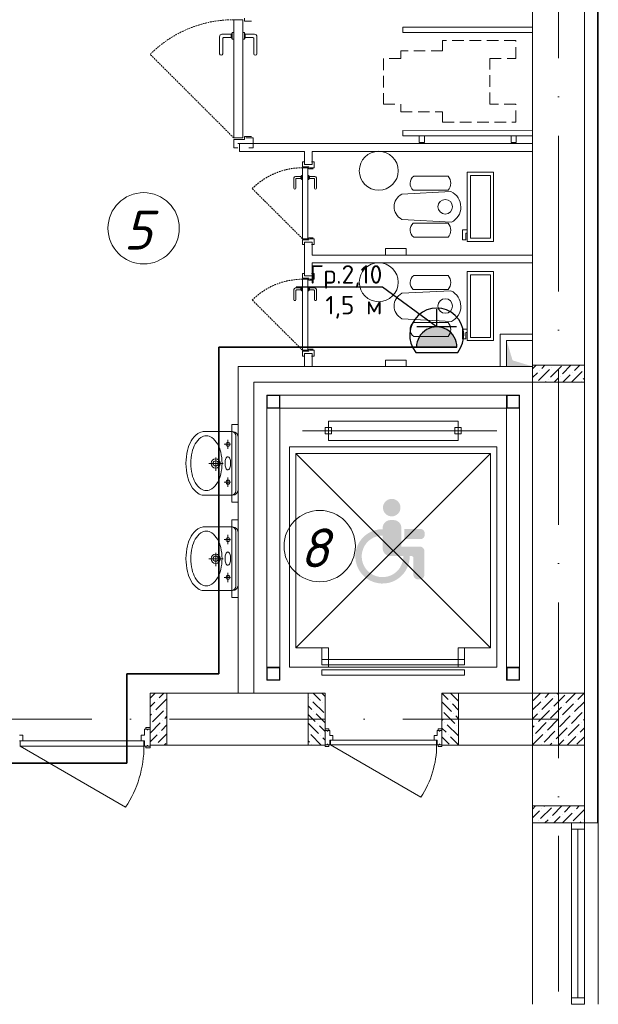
# Model space of a CAD drawing. Header units: millimetres. Extents: x 1114507 to 93926427, y 174473 to 817039.
# Tile 273 of 483: x 1746123 to 1750585, y 773925 to 781521. Entities that reach past the tile are written whole.
import ezdxf
from ezdxf import colors
from ezdxf.entities.mleader import LeaderData, LeaderLine
from ezdxf.math import Vec2, Vec3

# ---------------------------------------------------------------- set-up
doc = ezdxf.new("R2010")
doc.units = ezdxf.units.MM
for name, pattern in [('ACAD_ISO10W100', [18, 12, -3, 0, -3]), ('Beruniy Xref$0$DASHED', [19.05, 12.7, -6.35]), ('ШТРИХОВАЯ', [19.05, 12.7, -6.35])]:
    doc.linetypes.add(name, pattern=pattern)
for name, color, linetype, lineweight in [('.', 7, 'Continuous', 15), ('Devorlar', 7, 'Continuous', 50), ('Doors', 86, 'Continuous', 13), ('expl', 234, 'Continuous', 13), ('инвалиды', 250, 'Continuous', 40), ('Метал', 157, 'Continuous', 30), ('размеры', 12, 'Continuous', 15), ('Сантехника', 150, 'Continuous', 13)]:
    doc.layers.add(name, color=color, linetype=linetype, lineweight=lineweight)
doc.layers.add('АСО-стены кирпич 380 мм', color=7, linetype='Continuous', lineweight=35, true_color=0x745739)
doc.layers.add('ЭО', color=20, linetype='Continuous')
doc.styles.get("Standard").update_dxf_attribs({"font": 'isocpeui.ttf'})
doc.styles.add('X_ISO', font='isocpeui.ttf')

# ---------------------------------------------------------------- blocks, each defined once
blk = doc.blocks.new('blokqav2mak')
at = {"layer": '.', "lineweight": 0, "ltscale": 100}
h = blk.add_hatch(color=251, dxfattribs=at)
h.dxf.hatch_style = 1
h.paths.add_polyline_path([(1572482, 778846.3), (1572282, 778845.1), (1572282, 779045.1), (1572328.1, 778893.1)])
at = {"layer": 'инвалиды', "lineweight": 0, "ltscale": 200, "true_color": 0xfab905}
h = blk.add_hatch(color=40, dxfattribs=at)
h.paths.add_polyline_path([(1571326.1, 777600.8, -0.414214), (1571386.1, 777660.8), (1571410.1, 777660.8, -0.414214), (1571470.1, 777600.8), (1571470.1, 777456.9), (1571610.7, 777456.9, -0.414214), (1571648.2, 777419.4), (1571648.2, 777240.5, -0.414214), (1571610.7, 777203), (1571600.4, 777203, -0.414214), (1571562.9, 777240.5), (1571562.9, 777368.5, 0.414214), (1571547.9, 777383.5), (1571386.1, 777383.5, -0.414214), (1571326.1, 777443.5)])
h.paths.add_polyline_path([(1571493.5, 777591.7), (1571619.4, 777591.7, -0.414214), (1571649.4, 777561.7), (1571649.4, 777544.5, -0.414214), (1571619.4, 777514.5), (1571493.5, 777514.5)])
h.paths.add_polyline_path([(1571326.1, 777590.8), (1571326.1, 777541.4, 2.454646), (1571485.2, 777383.5), (1571534.7, 777383.5, -2.445012)])
h.paths.add_polyline_path([(1571328.3, 777757, -1), (1571463.3, 777757, -1)])
at = {"color": 32, "lineweight": 0, "ltscale": 100}
blk.add_line((1572982, 775325.1), (1572982, 782725.1), dxfattribs=at)
at = {"color": 252, "lineweight": 0, "ltscale": 100}
for p, q in [((1572989, 775325.1), (1572989, 782732.1)), ((1572989, 775325.1), (1572882, 775325.1)), ((1572989, 775325.1), (1572882, 775325.1)), ((1572882, 775325.1), (1572989, 775325.1))]:
    blk.add_line(p, q, dxfattribs=at)
at = {"lineweight": 0, "ltscale": 100}
for p, q in [((1572882, 775325.1), (1572882, 782625.1)), ((1572482, 775325.1), (1572482, 782225.1)), ((1571347.3, 779705.1), (1571347.3, 779755.1)), ((1571347.3, 779755.1), (1571507.3, 779755.1)), ((1571507.3, 779755.1), (1571507.3, 779705.1)), ((1571507.3, 779705.1), (1571347.3, 779705.1)), ((1572282, 778845.1), (1572282, 779045.1)), ((1572282, 779045.1), (1572482, 779045.1)), ((1572482, 779045.1), (1572482, 778845.1)), ((1572482, 778845.1), (1570212, 778845.1)), ((1570212, 778845.1), (1570212, 776325.1)), ((1571347.3, 778845.1), (1571347.3, 778895.1)), ((1571347.3, 778895.1), (1571507.3, 778895.1)), ((1571507.3, 778845.1), (1571347.3, 778845.1)), ((1571507.3, 778895.1), (1571507.3, 778845.1)), ((1572482, 778845.1), (1572282, 778845.1)), ((1572482, 778725.1), (1570332, 778725.1)), ((1570332, 778725.1), (1570332, 776325.1)), ((1570212, 778398.1), (1570162, 778398.1)), ((1570162, 778398.1), (1570162, 777798.1)), ((1570212, 777798.1), (1570212, 778398.1)), ((1570162, 777798.1), (1570212, 777798.1)), ((1570212, 777662.7), (1570162, 777662.7)), ((1570162, 777662.7), (1570162, 777062.7)), ((1570212, 777062.7), (1570212, 777662.7)), ((1570162, 777062.7), (1570212, 777062.7)), ((1569532, 776325.1), (1570882, 776325.1)), ((1569532, 776325.1), (1569532, 775925.1)), ((1570882, 776325.1), (1570882, 775925.1)), ((1570882, 775925.1), (1570882, 776325.1)), ((1571782, 775926), (1571782, 776326)), ((1571912, 776325.1), (1572482, 776325.1)), ((1569532, 775925.1), (1570882, 775925.1)), ((1571912, 775925.1), (1572482, 775925.1)), ((1572882, 775325.1), (1572482, 775325.1)), ((1572482, 775325.1), (1572882, 775325.1)), ((1572482, 775325.1), (1572482, 773925.1)), ((1572989, 775325.1), (1572989, 773925.1))]:
    blk.add_line(p, q, dxfattribs=at)
at = {"color": 1, "linetype": 'ACAD_ISO10W100', "lineweight": 0, "ltscale": 100}
for p, q in [((1572682, 782425.1), (1572682, 766825.1)), ((1572682, 776125.1), (1545682, 776125.1))]:
    blk.add_line(p, q, dxfattribs=at)
at = {"color": 0, "lineweight": 0}
for p, q in [((1570177.9, 780608.9), (1570177.9, 781521.4)), ((1570177.9, 781521.4), (1570246.7, 781521.4)), ((1570246.7, 781521.4), (1570246.7, 780608.9)), ((1570259.2, 781533.9), (1570259.2, 781508.9)), ((1570259.2, 781508.9), (1570315.4, 781508.9)), ((1570068, 781390.1), (1570068, 781258.9)), ((1570158, 781408.9), (1570086.7, 781408.9)), ((1570093, 781258.9), (1570093, 781377.6)), ((1570099.2, 781383.9), (1570158, 781383.9)), ((1570157.9, 781408.9), (1570157.9, 781383.9)), ((1570165.4, 781415.1), (1570164.2, 781415.1)), ((1570164.2, 781377.6), (1570165.4, 781377.6)), ((1570165.4, 781371.4), (1570165.4, 781421.4)), ((1570165.4, 781421.4), (1570177.9, 781421.4)), ((1570177.9, 781371.4), (1570165.4, 781371.4)), ((1570177.9, 781421.4), (1570177.9, 781371.4)), ((1570259.2, 781421.4), (1570246.7, 781421.4)), ((1570246.7, 781371.4), (1570259.2, 781371.4)), ((1570259.2, 781371.4), (1570259.2, 781421.4)), ((1570259.2, 781415.1), (1570260.4, 781415.1)), ((1570260.4, 781377.6), (1570259.2, 781377.6)), ((1570266.6, 781408.9), (1570337.9, 781408.9)), ((1570325.4, 781383.9), (1570266.6, 781383.9)), ((1570266.7, 781408.9), (1570266.7, 781383.9)), ((1570331.6, 781258.9), (1570331.6, 781377.6)), ((1570356.6, 781390.1), (1570356.6, 781258.9)), ((1570246.7, 780608.9), (1570177.9, 780608.9)), ((1570177.9, 780533.9), (1570177.9, 780596.4)), ((1570177.9, 780596.4), (1570259.2, 780596.4)), ((1570259.2, 780596.4), (1570259.2, 780621.4)), ((1570259.2, 780621.4), (1570315.4, 780621.4)), ((1570271.7, 780608.9), (1570326.1, 780608.9)), ((1570326.1, 780608.9), (1570326.1, 780533.9)), ((1570209.2, 780533.9), (1570177.9, 780533.9)), ((1570209.2, 780565.1), (1570294.9, 780565.1)), ((1570326.1, 780533.9), (1570294.9, 780533.9)), ((1570726.3, 780423.9), (1570707.6, 780423.9)), ((1570707.6, 780423.9), (1570707.6, 780386.4)), ((1570707.6, 780386.4), (1570756.3, 780386.4)), ((1570707.6, 779831.4), (1570707.6, 780378.9)), ((1570707.6, 780378.9), (1570748.8, 780378.9)), ((1570726.3, 780405.1), (1570777.8, 780405.1)), ((1570748.8, 780378.9), (1570748.8, 779831.4)), ((1570756.3, 780386.4), (1570756.3, 780371.4)), ((1570756.3, 780371.4), (1570790.1, 780371.4)), ((1570763.8, 780378.9), (1570796.5, 780378.9)), ((1570796.5, 780423.9), (1570777.8, 780423.9)), ((1570796.5, 780378.9), (1570796.5, 780423.9)), ((1570641.6, 780300.1), (1570641.6, 780221.4)), ((1570695.6, 780311.4), (1570652.9, 780311.4)), ((1570656.6, 780221.4), (1570656.6, 780292.6)), ((1570660.4, 780296.4), (1570695.6, 780296.4)), ((1570695.6, 780311.4), (1570695.6, 780296.4)), ((1570700.1, 780315.1), (1570699.3, 780315.1)), ((1570699.3, 780292.6), (1570700.1, 780292.6)), ((1570700.1, 780288.9), (1570700.1, 780318.9)), ((1570700.1, 780318.9), (1570707.6, 780318.9)), ((1570707.6, 780288.9), (1570700.1, 780288.9)), ((1570707.6, 780318.9), (1570707.6, 780288.9)), ((1570756.3, 780318.9), (1570748.8, 780318.9)), ((1570748.8, 780288.9), (1570756.3, 780288.9)), ((1570756.3, 780288.9), (1570756.3, 780318.9)), ((1570756.3, 780315.1), (1570757.1, 780315.1)), ((1570757.1, 780292.6), (1570756.3, 780292.6)), ((1570760.8, 780311.4), (1570803.5, 780311.4)), ((1570760.8, 780311.4), (1570760.8, 780296.4)), ((1570796, 780296.4), (1570760.8, 780296.4)), ((1570799.8, 780221.4), (1570799.8, 780292.6)), ((1570814.8, 780300.1), (1570814.8, 780221.4)), ((1570748.8, 779831.4), (1570707.6, 779831.4)), ((1570756.3, 779823.9), (1570756.3, 779838.9)), ((1570756.3, 779838.9), (1570790.1, 779838.9)), ((1570763.8, 779831.4), (1570796.5, 779831.4)), ((1570796.5, 779831.4), (1570796.5, 779786.4)), ((1570707.6, 779786.4), (1570707.6, 779823.9)), ((1570707.6, 779823.9), (1570756.3, 779823.9)), ((1570726.3, 779786.4), (1570707.6, 779786.4)), ((1570726.3, 779805.1), (1570777.8, 779805.1)), ((1570796.5, 779786.4), (1570777.8, 779786.4)), ((1570726.3, 779563.9), (1570707.6, 779563.9)), ((1570707.6, 779563.9), (1570707.6, 779526.4)), ((1570726.3, 779545.1), (1570777.8, 779545.1)), ((1570796.5, 779563.9), (1570777.8, 779563.9)), ((1570796.5, 779518.9), (1570796.5, 779563.9)), ((1570695.6, 779451.4), (1570652.9, 779451.4)), ((1570695.6, 779451.4), (1570695.6, 779436.4)), ((1570700.1, 779455.1), (1570699.3, 779455.1)), ((1570700.1, 779428.9), (1570700.1, 779458.9)), ((1570700.1, 779458.9), (1570707.6, 779458.9)), ((1570707.6, 779526.4), (1570756.3, 779526.4)), ((1570707.6, 778971.4), (1570707.6, 779518.9)), ((1570707.6, 779518.9), (1570748.8, 779518.9)), ((1570707.6, 779458.9), (1570707.6, 779428.9)), ((1570748.8, 779518.9), (1570748.8, 778971.4)), ((1570756.3, 779458.9), (1570748.8, 779458.9)), ((1570756.3, 779526.4), (1570756.3, 779511.4)), ((1570756.3, 779511.4), (1570790.1, 779511.4)), ((1570756.3, 779428.9), (1570756.3, 779458.9)), ((1570756.3, 779455.1), (1570757.1, 779455.1)), ((1570760.8, 779451.4), (1570803.5, 779451.4)), ((1570760.8, 779451.4), (1570760.8, 779436.4)), ((1570763.8, 779518.9), (1570796.5, 779518.9)), ((1570641.6, 779440.1), (1570641.6, 779361.4)), ((1570656.6, 779361.4), (1570656.6, 779432.6)), ((1570660.4, 779436.4), (1570695.6, 779436.4)), ((1570699.3, 779432.6), (1570700.1, 779432.6)), ((1570707.6, 779428.9), (1570700.1, 779428.9)), ((1570748.8, 779428.9), (1570756.3, 779428.9)), ((1570757.1, 779432.6), (1570756.3, 779432.6)), ((1570796, 779436.4), (1570760.8, 779436.4)), ((1570799.8, 779361.4), (1570799.8, 779432.6)), ((1570814.8, 779440.1), (1570814.8, 779361.4)), ((1570748.8, 778971.4), (1570707.6, 778971.4)), ((1570707.6, 778926.4), (1570707.6, 778963.9)), ((1570707.6, 778963.9), (1570756.3, 778963.9)), ((1570726.3, 778926.4), (1570707.6, 778926.4)), ((1570726.3, 778945.1), (1570777.8, 778945.1)), ((1570756.3, 778963.9), (1570756.3, 778978.9)), ((1570756.3, 778978.9), (1570790.1, 778978.9)), ((1570763.8, 778971.4), (1570796.5, 778971.4)), ((1570796.5, 778926.4), (1570777.8, 778926.4)), ((1570796.5, 778971.4), (1570796.5, 778926.4))]:
    blk.add_line(p, q, dxfattribs=at)
at = {"lineweight": 0}
for p, q in [((1571482, 781423.6), (1571482, 781463.6)), ((1571482, 781463.6), (1572482, 781463.5)), ((1572482, 781463.5), (1572482, 781423.5)), ((1572482, 781423.5), (1571482, 781423.6)), ((1571482, 780625.2), (1571482, 780665.2)), ((1571482, 780665.2), (1572482, 780665.1)), ((1572482, 780625.1), (1571482, 780625.2)), ((1571647.3, 780625.1), (1571607.3, 780625.1)), ((1571607.3, 780625.1), (1571607.3, 780575.1)), ((1571647.3, 780575.1), (1571647.3, 780625.1)), ((1572316.7, 780575.1), (1572316.7, 780625.1)), ((1572316.7, 780625.1), (1572356.7, 780625.1)), ((1572356.7, 780625.1), (1572356.7, 780575.1)), ((1572482, 780665.1), (1572482, 780625.1)), ((1571607.3, 780575.1), (1571647.3, 780575.1)), ((1572356.7, 780575.1), (1572316.7, 780575.1))]:
    blk.add_line(p, q, dxfattribs=at)
at = {"linetype": 'ШТРИХОВАЯ', "lineweight": 0, "ltscale": 7}
for p, q in [((1572352, 781360), (1571788.3, 781360)), ((1571788.3, 781360), (1571788.3, 781280.4)), ((1572352, 781220.7), (1572352, 781360)), ((1571788.3, 781280.4), (1571465.3, 781280.4)), ((1571465.3, 781280.4), (1571465.3, 781220.7)), ((1571465.3, 781220.7), (1571332, 781220.7)), ((1571332, 781220.7), (1571332, 780870.7)), ((1572152, 780870.7), (1572152, 781220.7)), ((1572152, 781220.7), (1572352, 781220.7)), ((1571332, 780870.7), (1571465.3, 780870.7)), ((1571465.3, 780870.7), (1571465.3, 780811)), ((1572352, 780870.7), (1572152, 780870.7)), ((1572352, 780731.4), (1572352, 780870.7)), ((1571465.3, 780811), (1571788.3, 780811)), ((1571788.3, 780811), (1571788.3, 780731.4)), ((1571788.3, 780731.4), (1572352, 780731.4))]:
    blk.add_line(p, q, dxfattribs=at)
at = {"color": 0, "linetype": 'Beruniy Xref$0$DASHED', "lineweight": 0}
for p, q in [((1570177.9, 780608.9), (1569532.7, 781254.1)), ((1570707.6, 779831.4), (1570320.4, 780218.5)), ((1570707.6, 778971.4), (1570320.4, 779358.5))]:
    blk.add_line(p, q, dxfattribs=at)
at = {"color": 116, "lineweight": 0, "ltscale": 100, "true_color": 0x136734}
for p, q in [((1572482, 779095.1), (1572232, 779095.1)), ((1572232, 779095.1), (1572232, 778845.1))]:
    blk.add_line(p, q, dxfattribs=at)
at = {"linetype": 'Continuous', "lineweight": 0, "ltscale": 100}
for p, q in [((1572482, 778828.2, 0), (1572508.9, 778855.1, 0)), ((1572552.5, 778831.4, 0), (1572576.2, 778855.1, 0)), ((1572619.9, 778764, 0), (1572704.1, 778848.2, 0)), ((1572712.5, 778789.3, 0), (1572778.3, 778855.1, 0)), ((1572805.1, 778814.5, 0), (1572845.7, 778855.1, 0)), ((1572482, 778760.9, 0), (1572518.8, 778797.7, 0)), ((1572527.3, 778738.8, 0), (1572611.5, 778823, 0)), ((1572535.7, 778814.5, 0), (1572535.7, 778814.5, 0)), ((1572628.3, 778839.8, 0), (1572628.3, 778839.8, 0)), ((1572695.6, 778772.4, 0), (1572695.6, 778772.4, 0)), ((1572715.7, 778725.1, 0), (1572771.4, 778780.9, 0)), ((1572783, 778725.1, 0), (1572864, 778806.1, 0)), ((1572788.3, 778797.7, 0), (1572788.3, 778797.7, 0)), ((1572880.9, 778823, 0), (1572880.9, 778823, 0)), ((1572580.9, 778725.1, 0), (1572586.2, 778730.4, 0)), ((1572603, 778747.2, 0), (1572603, 778747.2, 0)), ((1572648.3, 778725.1, 0), (1572678.8, 778755.6, 0)), ((1572855.6, 778730.4, 0), (1572855.6, 778730.4, 0)), ((1572872.4, 778747.2, 0), (1572882, 778756.8, 0)), ((1569532, 776286.9, 0), (1569570.3, 776325.1, 0)), ((1569577.3, 776197.4, 0), (1569661.5, 776281.6, 0)), ((1569585.7, 776273.2, 0), (1569585.7, 776273.2, 0)), ((1569602.6, 776290, 0), (1569637.6, 776325.1, 0)), ((1570752, 776295, 0), (1570754.1, 776293, 0)), ((1570770.9, 776276.1, 0), (1570770.9, 776276.1, 0)), ((1570789.3, 776325.1, 0), (1570846.7, 776267.7, 0)), ((1570856.7, 776325.1, 0), (1570882, 776299.7, 0)), ((1571782.5, 776325.1, 0), (1571831.5, 776276.1, 0)), ((1571849.9, 776325.1, 0), (1571912, 776263, 0)), ((1572486.7, 776267.9), (1572543.8, 776325.1)), ((1572554, 776200.6), (1572638.2, 776284.8)), ((1572562.4, 776276.3), (1572562.4, 776276.3)), ((1572579.3, 776293.2), (1572611.2, 776325.1)), ((1572646.6, 776225.8), (1572730.8, 776310)), ((1572655, 776301.6), (1572655, 776301.6)), ((1572671.9, 776318.4), (1572678.5, 776325.1)), ((1572739.2, 776251.1), (1572813.2, 776325.1)), ((1572831.8, 776276.3), (1572880.6, 776325.1)), ((1569532, 776219.5, 0), (1569568.9, 776256.4, 0)), ((1569552, 776104.8, 0), (1569636.2, 776189, 0)), ((1569653.1, 776205.9, 0), (1569653.1, 776205.9, 0)), ((1570752, 776227.7, 0), (1570779.3, 776200.4, 0)), ((1570787.7, 776259.3, 0), (1570871.9, 776175.1, 0)), ((1570863.5, 776250.9, 0), (1570863.5, 776250.9, 0)), ((1570880.4, 776234, 0), (1570882, 776232.4, 0)), ((1571782, 776258.3, 0), (1571856.8, 776183.5, 0)), ((1571848.3, 776259.3, 0), (1571848.3, 776259.3, 0)), ((1571865.2, 776242.5, 0), (1571912, 776195.6, 0)), ((1572482, 776196), (1572545.6, 776259.5)), ((1572528.7, 776108), (1572612.9, 776192.2)), ((1572621.4, 776133.2), (1572705.5, 776217.4)), ((1572629.8, 776209), (1572629.8, 776209)), ((1572714, 776158.5), (1572798.2, 776242.7)), ((1572722.4, 776234.2), (1572722.4, 776234.2)), ((1572806.6, 776183.7), (1572882, 776259.2)), ((1572815, 776259.5), (1572815, 776259.5)), ((1569532, 776152.2, 0), (1569543.6, 776163.8, 0)), ((1569560.5, 776180.6, 0), (1569560.5, 776180.6, 0)), ((1569627.8, 776113.2, 0), (1569627.8, 776113.2, 0)), ((1569644.6, 776130.1, 0), (1569662, 776147.5, 0)), ((1570752, 776160.3, 0), (1570804.6, 776107.8, 0)), ((1570796.2, 776183.5, 0), (1570796.2, 776183.5, 0)), ((1570813, 776166.7, 0), (1570882, 776097.7, 0)), ((1571782, 776123.5, 0), (1571789.4, 776116.2, 0)), ((1571797.8, 776175.1, 0), (1571882, 776090.9, 0)), ((1571873.6, 776166.7, 0), (1571873.6, 776166.7, 0)), ((1571890.4, 776149.9, 0), (1571912, 776128.3, 0)), ((1572482, 776128.6), (1572520.3, 776166.9)), ((1572537.2, 776183.7), (1572537.2, 776183.7)), ((1572596.1, 776040.6), (1572680.3, 776124.8)), ((1572604.5, 776116.4), (1572604.5, 776116.4)), ((1572688.7, 776065.9), (1572772.9, 776150.1)), ((1572697.1, 776141.6), (1572697.1, 776141.6)), ((1572781.3, 776091.1), (1572865.5, 776175.3)), ((1572789.7, 776166.9), (1572789.7, 776166.9)), ((1572873.9, 776116.4), (1572882, 776124.5)), ((1569532, 776017.5, 0), (1569611, 776096.4, 0)), ((1569535.2, 776088, 0), (1569535.2, 776088, 0)), ((1569619.4, 776037.5, 0), (1569662, 776080.1, 0)), ((1570752, 776093, 0), (1570829.8, 776015.2, 0)), ((1570821.4, 776090.9, 0), (1570821.4, 776090.9, 0)), ((1570838.3, 776074.1, 0), (1570882, 776030.3, 0)), ((1571782, 776056.2, 0), (1571814.7, 776023.6, 0)), ((1571806.2, 776099.3, 0), (1571806.2, 776099.3, 0)), ((1571823.1, 776082.5, 0), (1571907.3, 775998.3, 0)), ((1571898.9, 776074.1, 0), (1571898.9, 776074.1, 0)), ((1572482, 776061.3), (1572495.1, 776074.3)), ((1572503.5, 776015.4), (1572587.7, 776099.5)), ((1572511.9, 776091.1), (1572511.9, 776091.1)), ((1572663.5, 775973.3), (1572747.6, 776057.4)), ((1572671.9, 776049), (1572671.9, 776049)), ((1572756.1, 775998.5), (1572840.2, 776082.7)), ((1572764.5, 776074.3), (1572764.5, 776074.3)), ((1572848.7, 776023.8), (1572882, 776057.1)), ((1572857.1, 776099.5), (1572857.1, 776099.5)), ((1569532, 775950.1, 0), (1569585.7, 776003.8, 0)), ((1569594.1, 775944.9, 0), (1569662, 776012.8, 0)), ((1569602.6, 776020.6, 0), (1569602.6, 776020.6, 0)), ((1570752, 775958.3, 0), (1570762.5, 775947.8, 0)), ((1570754.1, 776023.6, 0), (1570754.1, 776023.6, 0)), ((1570770.9, 776006.7, 0), (1570852.5, 775925.1, 0)), ((1570846.7, 775998.3, 0), (1570846.7, 775998.3, 0)), ((1570863.5, 775981.5, 0), (1570882, 775963, 0)), ((1571782, 775988.8, 0), (1571839.9, 775931, 0)), ((1571831.5, 776006.7, 0), (1571831.5, 776006.7, 0)), ((1571848.3, 775989.9, 0), (1571912, 775926.2, 0)), ((1572482, 775926.5), (1572562.4, 776006.9)), ((1572486.7, 775998.5), (1572486.7, 775998.5)), ((1572570.8, 775948), (1572655, 776032.2)), ((1572579.3, 776023.8), (1572579.3, 776023.8)), ((1572682.6, 775925.1), (1572722.4, 775964.8)), ((1572739.2, 775981.7), (1572739.2, 775981.7)), ((1572750, 775925.1), (1572815, 775990.1)), ((1572823.4, 775931.2), (1572882, 775989.8)), ((1572831.8, 776006.9), (1572831.8, 776006.9)), ((1569577.3, 775928, 0), (1569577.3, 775928, 0)), ((1569641.7, 775925.1, 0), (1569653.1, 775936.4, 0)), ((1570779.3, 775931, 0), (1570779.3, 775931, 0)), ((1572554, 775931.2), (1572554, 775931.2)), ((1572615.3, 775925.1), (1572629.8, 775939.6)), ((1572646.6, 775956.4), (1572646.6, 775956.4)), ((1572482, 775431.5, 0), (1572505.6, 775455.1, 0)), ((1572542.8, 775357.6, 0), (1572627, 775441.8, 0)), ((1572551.3, 775433.4, 0), (1572551.3, 775433.4, 0)), ((1572568.1, 775450.2, 0), (1572573, 775455.1, 0)), ((1572635.4, 775382.9, 0), (1572707.7, 775455.1, 0)), ((1572728.1, 775408.1, 0), (1572775, 775455.1, 0)), ((1572820.7, 775433.4, 0), (1572842.4, 775455.1, 0)), ((1572482, 775364.2, 0), (1572534.4, 775416.5, 0)), ((1572618.6, 775366, 0), (1572618.6, 775366, 0)), ((1572645, 775325.1, 0), (1572694.4, 775374.4, 0)), ((1572711.2, 775391.3, 0), (1572711.2, 775391.3, 0)), ((1572712.4, 775325.1, 0), (1572787, 775399.7, 0)), ((1572795.4, 775340.8, 0), (1572879.6, 775424.9, 0)), ((1572803.8, 775416.5, 0), (1572803.8, 775416.5, 0)), ((1572526, 775340.8, 0), (1572526, 775340.8, 0)), ((1572577.7, 775325.1, 0), (1572601.8, 775349.2, 0)), ((1572847.1, 775325.1, 0), (1572854.3, 775332.3, 0)), ((1572871.2, 775349.2, 0), (1572871.2, 775349.2, 0))]:
    blk.add_line(p, q, dxfattribs=at)
at = {"color": 46, "lineweight": 0}
for p, q in [((1572382, 778625.1), (1570432, 778625.1)), ((1570432, 778625.1), (1570432, 776525.1)), ((1572382, 776425.1), (1572382, 778625.1)), ((1572282, 778525.1), (1570532, 778525.1)), ((1570532, 778525.1), (1570532, 776525.1)), ((1572282, 776425.1), (1572282, 778525.1))]:
    blk.add_line(p, q, dxfattribs=at)
at = {"color": 0, "lineweight": 0, "ltscale": 100}
for p, q in [((1570907, 778275.1), (1570907, 778425.1)), ((1570907, 778425.1), (1571907, 778425.1)), ((1571907, 778425.1), (1571907, 778275.1)), ((1572207, 778350.1), (1570707, 778350.1)), ((1570932, 778375.1), (1570882, 778375.1)), ((1570882, 778375.1), (1570882, 778325.1)), ((1570882, 778325.1), (1570932, 778325.1)), ((1570932, 778325.1), (1570932, 778375.1)), ((1571882, 778325.1), (1571882, 778375.1)), ((1571882, 778375.1), (1571932, 778375.1)), ((1571932, 778325.1), (1571882, 778325.1)), ((1571932, 778375.1), (1571932, 778325.1)), ((1571907, 778275.1), (1570907, 778275.1)), ((1572207, 778225.1), (1570607, 778225.1)), ((1570607, 778225.1), (1570607, 776525.1)), ((1570657, 776675.1), (1570657, 778175.1)), ((1570657, 778175.1), (1572157, 778175.1)), ((1572157, 778175.1), (1570657, 776675.1)), ((1572157, 776675.1), (1570657, 778175.1)), ((1572157, 778175.1), (1572157, 776675.1)), ((1572207, 776525.1), (1572207, 778225.1)), ((1570907, 776675.1), (1570657, 776675.1)), ((1570907, 776675.1), (1570857, 776675.1)), ((1570857, 776675.1), (1570857, 776585.1)), ((1570907, 776525.1), (1570907, 776675.1)), ((1570907, 776585.1), (1570907, 776675.1)), ((1572157, 776675.1), (1571907, 776675.1)), ((1571907, 776675.1), (1571907, 776525.1)), ((1571907, 776585.1), (1571907, 776675.1)), ((1571907, 776675.1), (1571957, 776675.1)), ((1571957, 776675.1), (1571957, 776585.1)), ((1571957, 776585.1), (1570857, 776585.1)), ((1570857, 776585.1), (1570857, 776545.1)), ((1570857, 776585.1), (1570907, 776585.1)), ((1571957, 776585.1), (1571907, 776585.1)), ((1571957, 776545.1), (1571957, 776585.1)), ((1570607, 776525.1), (1572207, 776525.1)), ((1570857, 776545.1), (1571957, 776545.1)), ((1571957, 776505.1), (1570857, 776505.1)), ((1570857, 776505.1), (1570857, 776465.1)), ((1571957, 776465.1), (1571957, 776505.1)), ((1570857, 776465.1), (1571957, 776465.1))]:
    blk.add_line(p, q, dxfattribs=at)
at = {"color": 5, "lineweight": 0}
for p, q in [((1572782, 775325.1), (1572782, 775275.1)), ((1572882, 775325.1), (1572782, 775325.1)), ((1572782, 775275.1), (1572782, 773975.1)), ((1572782, 775275.1), (1572882, 775275.1)), ((1572832, 775275.1), (1572832, 773975.1)), ((1572882, 775275.1), (1572882, 775325.1)), ((1572882, 775275.1), (1572882, 773975.1)), ((1572782, 773925.1), (1572782, 773975.1)), ((1572782, 773975.1), (1572882, 773975.1)), ((1572882, 773925.1), (1572782, 773925.1)), ((1572882, 773975.1), (1572882, 773925.1))]:
    blk.add_line(p, q, dxfattribs=at)
at = {"lineweight": 0, "ltscale": 100}
for centre in [(1571295.7, 780355.8), (1571295.7, 779495.8)]:
    blk.add_circle(centre, 150, dxfattribs=at)
at = {"color": 0, "linetype": 'Beruniy Xref$0$DASHED', "lineweight": 0}
for centre, radius in [((1570177.9, 780608.9), 912.5), ((1570707.6, 779831.4), 547.5), ((1570707.6, 778971.4), 547.5)]:
    blk.add_arc(centre, radius, 90, 135, dxfattribs=at)
at = {"color": 0, "lineweight": 0}
for centre, radius, start, end in [((1570086.7, 781390.1), 18.8, 90, 180), ((1570099.2, 781377.6), 6.25, 90, 180), ((1570164.2, 781408.9), 6.25, 90, 180), ((1570164.2, 781383.9), 6.25, 180, 270), ((1570260.4, 781408.9), 6.25, 0, 90), ((1570260.4, 781383.9), 6.25, 270, 0), ((1570325.4, 781377.6), 6.25, 0, 90), ((1570337.9, 781390.1), 18.8, 0, 90), ((1570080.5, 781258.9), 12.5, 180, 0), ((1570344.1, 781258.9), 12.5, 180, 0), ((1570652.9, 780300.1), 11.3, 90, 180), ((1570660.4, 780292.6), 3.75, 90, 180), ((1570699.3, 780311.4), 3.75, 90, 180), ((1570699.3, 780296.4), 3.75, 180, 270), ((1570757.1, 780311.4), 3.75, 0, 90), ((1570757.1, 780296.4), 3.75, 270, 0), ((1570796, 780292.6), 3.75, 0, 90), ((1570803.5, 780300.1), 11.3, 0, 90), ((1570649.1, 780221.4), 7.5, 180, 0), ((1570807.3, 780221.4), 7.5, 180, 0), ((1570652.9, 779440.1), 11.3, 90, 180), ((1570699.3, 779451.4), 3.75, 90, 180), ((1570757.1, 779451.4), 3.75, 0, 90), ((1570803.5, 779440.1), 11.3, 0, 90), ((1570660.4, 779432.6), 3.75, 90, 180), ((1570699.3, 779436.4), 3.75, 180, 270), ((1570757.1, 779436.4), 3.75, 270, 0), ((1570796, 779432.6), 3.75, 0, 90), ((1570649.1, 779361.4), 7.5, 180, 0), ((1570807.3, 779361.4), 7.5, 180, 0)]:
    blk.add_arc(centre, radius, start, end, dxfattribs=at)
at = {"layer": 'Doors', "lineweight": 0}
for p, q in [((1569490, 776000.6), (1569490, 776047.8)), ((1569508.8, 776047.8), (1569490, 776047.8)), ((1569499.1, 776047.8), (1569499.1, 776060.4)), ((1569532, 776060.4), (1569499.1, 776060.4)), ((1569508.8, 776047.8), (1569508.8, 776042)), ((1569513.9, 776042), (1569508.8, 776042)), ((1569513.9, 776047.8), (1569513.9, 776042)), ((1569532, 776047.8), (1569513.9, 776047.8)), ((1569532, 776047.8), (1569513.9, 776047.8)), ((1569532, 776047.8), (1569532, 776060.4)), ((1569532, 775916.6), (1569532, 776047.8)), ((1569532, 776047.8), (1569532, 776047.8)), ((1570882, 776049.3), (1570910.3, 776049.3)), ((1570882, 776038.5), (1570882, 776049.3)), ((1570882, 775926), (1570882, 776038.5)), ((1570882, 776038.5), (1570897.6, 776038.5)), ((1570882, 776038.5), (1570897.6, 776038.5)), ((1570882, 776038.5), (1570882, 776038.5)), ((1570897.6, 776038.5), (1570897.6, 776033.5)), ((1570897.6, 776033.5), (1570902, 776033.5)), ((1570902, 776038.5), (1570918, 776038.5)), ((1570902, 776038.5), (1570902, 776033.5)), ((1570910.3, 776038.5), (1570910.3, 776049.3)), ((1570918, 775998), (1570918, 776038.5)), ((1571746, 775998), (1571746, 776038.5)), ((1571762.1, 776038.5), (1571746, 776038.5)), ((1571753.8, 776038.5), (1571753.8, 776049.3)), ((1571782, 776049.3), (1571753.8, 776049.3)), ((1571762.1, 776038.5), (1571762.1, 776033.5)), ((1571766.5, 776033.5), (1571762.1, 776033.5)), ((1571766.5, 776038.5), (1571766.5, 776033.5)), ((1571782, 776038.5), (1571766.5, 776038.5)), ((1571782, 776038.5), (1571766.5, 776038.5)), ((1571782, 776038.5), (1571782, 776049.3)), ((1571782, 775926), (1571782, 776038.5)), ((1571782, 776038.5), (1571782, 776038.5)), ((1568524, 776000.6), (1568550.4, 776000.6)), ((1568524, 775958.6), (1569463.6, 775958.6)), ((1568529.1, 775916.6), (1568529.1, 775958.6)), ((1568550.4, 775958.6), (1568550.4, 776000.6)), ((1569463.6, 775958.6), (1569463.6, 776000.6)), ((1569490, 776000.6), (1569463.6, 776000.6)), ((1569463.6, 775958.6), (1569490, 775958.6)), ((1569485, 775916.6), (1569485, 775958.6)), ((1569490, 775916.6), (1569490, 775958.6)), ((1570918, 775998), (1570940.7, 775998)), ((1570918, 775962), (1571723.4, 775962)), ((1570918, 775926), (1570918, 775962)), ((1570922.4, 775926), (1570922.4, 775962)), ((1570940.7, 775962), (1570940.7, 775998)), ((1571723.4, 775962), (1571723.4, 775998)), ((1571746, 775998), (1571723.4, 775998)), ((1571723.4, 775962), (1571746, 775962)), ((1571741.7, 775926), (1571741.7, 775962)), ((1571746, 775926), (1571746, 775962)), ((1568529.1, 775916.6), (1569343.3, 775446.5)), ((1568529.1, 775916.6), (1569485, 775916.6)), ((1569508.8, 775916.6), (1569490, 775916.6)), ((1569499.1, 775916.6), (1569499.1, 775904)), ((1569532, 775904), (1569499.1, 775904)), ((1569508.8, 775916.6), (1569508.8, 775922.4)), ((1569513.9, 775922.4), (1569508.8, 775922.4)), ((1569513.9, 775916.6), (1569513.9, 775922.4)), ((1569532, 775916.6), (1569513.9, 775916.6)), ((1569532, 775916.6), (1569532, 775916.6)), ((1569532, 775916.6), (1569532, 775904)), ((1570882, 775926), (1570897.6, 775926)), ((1570882, 775926), (1570882, 775926)), ((1570882, 775926), (1570882, 775915.2)), ((1570882, 775915.2), (1570910.3, 775915.2)), ((1570897.6, 775930.9), (1570902, 775930.9)), ((1570897.6, 775926), (1570897.6, 775930.9)), ((1570902, 775926), (1570902, 775930.9)), ((1570902, 775926), (1570918, 775926)), ((1570910.3, 775926), (1570910.3, 775915.2)), ((1570922.4, 775926), (1571620.3, 775523)), ((1570922.4, 775926), (1571741.7, 775926)), ((1571762.1, 775926), (1571746, 775926)), ((1571753.8, 775926), (1571753.8, 775915.2)), ((1571782, 775915.2), (1571753.8, 775915.2)), ((1571762.1, 775926), (1571762.1, 775930.9)), ((1571766.5, 775930.9), (1571762.1, 775930.9)), ((1571766.5, 775926), (1571766.5, 775930.9)), ((1571782, 775926), (1571766.5, 775926)), ((1571782, 775926), (1571782, 775926)), ((1571782, 775926), (1571782, 775915.2))]:
    blk.add_line(p, q, dxfattribs=at)
for centre, radius in [((1568634.1, 775916.6), 850.9), ((1571012.4, 775926), 729.4)]:
    blk.add_arc(centre, radius, 326.46276, 0, dxfattribs=at)
at = {"layer": 'АСО-стены кирпич 380 мм', "color": 5, "lineweight": 0}
for p, q in [((1570222, 780565.1), (1572482, 780565.1)), ((1570222, 780505.1), (1570222, 780565.1)), ((1572482, 780565.1), (1572482, 780505.1)), ((1570722, 780505.1), (1570222, 780505.1)), ((1570722, 780405.1), (1570722, 780505.1)), ((1572482, 780505.1), (1570782, 780505.1)), ((1570782, 780505.1), (1570782, 780405.1)), ((1570782, 780405.1), (1570722, 780405.1)), ((1570722, 779545.1), (1570722, 779805.1)), ((1570722, 779805.1), (1570782, 779805.1)), ((1570782, 779805.1), (1570782, 779705.1)), ((1570782, 779705.1), (1572482, 779705.1)), ((1572482, 779705.1), (1572482, 779645.1)), ((1570782, 779645.1), (1570782, 779545.1)), ((1572482, 779645.1), (1570782, 779645.1)), ((1570782, 779545.1), (1570722, 779545.1)), ((1570722, 778845.1), (1570722, 778945.1)), ((1570722, 778945.1), (1570782, 778945.1)), ((1570782, 778945.1), (1570782, 778845.1))]:
    blk.add_line(p, q, dxfattribs=at)
at = {"layer": 'Метал', "color": 0, "lineweight": 0}
for p, q in [((1570532, 778625.1), (1570432, 778625.1)), ((1570432, 778625.1), (1570432, 778525.1)), ((1570529, 778622.1), (1570435, 778622.1)), ((1570435, 778622.1), (1570435, 778528.1)), ((1570529, 778528.1), (1570529, 778622.1)), ((1570532, 778525.1), (1570532, 778625.1)), ((1572282, 778525.1), (1572282, 778625.1)), ((1572282, 778625.1), (1572382, 778625.1)), ((1572285, 778528.1), (1572285, 778622.1)), ((1572285, 778622.1), (1572379, 778622.1)), ((1572379, 778622.1), (1572379, 778528.1)), ((1572382, 778625.1), (1572382, 778525.1)), ((1570432, 778525.1), (1570532, 778525.1)), ((1570435, 778528.1), (1570529, 778528.1)), ((1572382, 778525.1), (1572282, 778525.1)), ((1572379, 778528.1), (1572285, 778528.1)), ((1570432, 776425.1), (1570432, 776525.1)), ((1570432, 776525.1), (1570532, 776525.1)), ((1570435, 776428.1), (1570435, 776522.1)), ((1570435, 776522.1), (1570529, 776522.1)), ((1570529, 776522.1), (1570529, 776428.1)), ((1570532, 776525.1), (1570532, 776425.1)), ((1572282, 776525.1), (1572282, 776425.1)), ((1572382, 776525.1), (1572282, 776525.1)), ((1572285, 776522.1), (1572285, 776428.1)), ((1572379, 776522.1), (1572285, 776522.1)), ((1572379, 776428.1), (1572379, 776522.1)), ((1572382, 776425.1), (1572382, 776525.1)), ((1570532, 776425.1), (1570432, 776425.1)), ((1570529, 776428.1), (1570435, 776428.1)), ((1572282, 776425.1), (1572382, 776425.1)), ((1572285, 776428.1), (1572379, 776428.1))]:
    blk.add_line(p, q, dxfattribs=at)
at = {"layer": 'размеры', "lineweight": 0, "ltscale": 5}
for p, q in [((1572482, 778725.1), (1572482, 778855.1)), ((1572482, 778855.1), (1572882, 778855.1)), ((1572882, 778855.1), (1572482, 778855.1)), ((1572482, 778855.1), (1572482, 778725.1)), ((1572882, 778855.1), (1572882, 778725.1)), ((1572882, 778725.1), (1572882, 778855.1)), ((1572882, 778725.1), (1572482, 778725.1)), ((1572482, 778725.1), (1572882, 778725.1)), ((1569532, 775925.1), (1569532, 776325.1)), ((1569532, 776325.1), (1569662, 776325.1)), ((1569662, 776325.1), (1569662, 775925.1)), ((1570882, 776325.1), (1570752, 776325.1)), ((1570752, 776325.1), (1570752, 775925.1)), ((1570882, 775925.1), (1570882, 776325.1)), ((1571912, 776325.1), (1571782, 776325.1)), ((1571782, 776325.1), (1571782, 775925.1)), ((1571912, 775925.1), (1571912, 776325.1)), ((1572882, 776325.1), (1572482, 776325.1)), ((1572482, 776325.1), (1572482, 775925.1)), ((1572882, 775925.1), (1572882, 776325.1)), ((1569662, 775925.1), (1569532, 775925.1)), ((1570752, 775925.1), (1570882, 775925.1)), ((1571782, 775925.1), (1571912, 775925.1)), ((1572482, 775925.1), (1572882, 775925.1)), ((1572482, 775455.1), (1572482, 775325.1)), ((1572882, 775455.1), (1572482, 775455.1)), ((1572882, 775325.1), (1572882, 775455.1)), ((1572482, 775325.1), (1572882, 775325.1))]:
    blk.add_line(p, q, dxfattribs=at)
at = {"layer": 'Сантехника', "lineweight": 0}
for p, q in [((1571565.3, 780313.5), (1571830.6, 780313.5)), ((1572182, 780344.7), (1571978.8, 780344.7)), ((1571978.8, 780344.7), (1571978.8, 779811.3)), ((1572157, 780319.7), (1572003.8, 780319.7)), ((1572003.8, 780319.7), (1572003.8, 779836.3)), ((1572157, 779836.3), (1572157, 780319.7)), ((1572182, 779811.3), (1572182, 780344.7)), ((1571852.7, 780196.3), (1571473.9, 780176)), ((1571559.9, 780205.4), (1571830.6, 780205.4)), ((1571473.9, 779980), (1571855.6, 779959.5)), ((1571559.9, 779950.5), (1571830.6, 779950.5)), ((1571565.3, 779842.4), (1571830.6, 779842.4)), ((1571978.8, 779900.2), (1571940.7, 779900.2)), ((1571940.7, 779900.2), (1571940.7, 779824)), ((1571966.1, 779824), (1571966.1, 779874.8)), ((1571966.1, 779874.8), (1571978.8, 779874.8)), ((1572003.8, 779836.3), (1572157, 779836.3)), ((1571940.7, 779824), (1571966.1, 779824)), ((1571978.8, 779811.3), (1572182, 779811.3)), ((1571565.3, 779547.9), (1571830.6, 779547.9)), ((1572182, 779579.1), (1571978.8, 779579.1)), ((1571978.8, 779579.1), (1571978.8, 779045.7)), ((1572157, 779554.1), (1572003.8, 779554.1)), ((1572003.8, 779554.1), (1572003.8, 779070.7)), ((1572157, 779070.7), (1572157, 779554.1)), ((1572182, 779045.7), (1572182, 779579.1)), ((1571852.7, 779430.7), (1571473.9, 779410.4)), ((1571559.9, 779439.8), (1571830.6, 779439.8)), ((1571473.9, 779214.4), (1571855.6, 779193.9)), ((1571559.9, 779184.9), (1571830.6, 779184.9)), ((1571565.3, 779076.8), (1571830.6, 779076.8)), ((1571978.8, 779134.6), (1571940.7, 779134.6)), ((1571940.7, 779134.6), (1571940.7, 779058.4)), ((1571966.1, 779058.4), (1571966.1, 779109.2)), ((1571966.1, 779109.2), (1571978.8, 779109.2)), ((1571940.7, 779058.4), (1571966.1, 779058.4)), ((1571978.8, 779045.7), (1572182, 779045.7)), ((1572003.8, 779070.7), (1572157, 779070.7)), ((1569941.8, 778343.3), (1570167.1, 778343.3)), ((1570194.1, 778313.7), (1570194.1, 778098.1)), ((1570153.5, 778245.6), (1570102.2, 778245.6)), ((1570133, 778281.2), (1570133, 778210)), ((1570212, 778298.4), (1570212, 778098.1)), ((1570094.5, 778098.1), (1569984.3, 778098.1)), ((1570038.1, 778142.6), (1570038.1, 778041.5)), ((1570194.1, 777882.6), (1570194.1, 778098.1)), ((1570212, 778098.1), (1570212, 777897.9)), ((1570153.5, 777953.4), (1570102.2, 777953.4)), ((1570133, 777989), (1570133, 777917.8)), ((1570167.1, 777852.9), (1569941.8, 777852.9)), ((1569941.8, 777607.9), (1570167.1, 777607.9)), ((1570194.1, 777578.2), (1570194.1, 777362.7)), ((1570212, 777562.9), (1570212, 777362.7)), ((1570153.5, 777510.2), (1570102.2, 777510.2)), ((1570133, 777545.8), (1570133, 777474.6)), ((1570038.1, 777407.2), (1570038.1, 777306)), ((1570094.5, 777362.7), (1569984.3, 777362.7)), ((1570194.1, 777147.1), (1570194.1, 777362.7)), ((1570212, 777362.7), (1570212, 777162.4)), ((1570133, 777253.6), (1570133, 777182.4)), ((1570153.5, 777218), (1570102.2, 777218)), ((1570167.1, 777117.5), (1569941.8, 777117.5))]:
    blk.add_line(p, q, dxfattribs=at)
for centre, radius in [((1571808.4, 780078), 56.3), ((1571808.4, 779312.4), 56.3), ((1570133, 778245.6), 15.4), ((1570038.1, 778098.1), 35.9), ((1570038.1, 778098.1), 20.1), ((1570133, 777953.4), 15.4), ((1570133, 777510.2), 15.4), ((1570038.1, 777362.7), 35.9), ((1570038.1, 777362.7), 20.1), ((1570133, 777218), 15.4)]:
    blk.add_circle(centre, radius, dxfattribs=at)
for centre, radius, start, end in [((1571609.5, 780257.1), 71.6, 128.08271, 226.17272), ((1571768.8, 780259.5), 82.1, 318.78504, 41.14502), ((1571609.5, 779898.8), 71.6, 133.82728, 231.91729), ((1571768.8, 779896.4), 82.1, 318.85498, 41.21496), ((1571609.5, 779491.5), 71.6, 128.08271, 226.17272), ((1571768.8, 779493.9), 82.1, 318.78504, 41.14502), ((1571609.5, 779133.2), 71.6, 133.82728, 231.91729), ((1571768.8, 779130.8), 82.1, 318.85498, 41.21496), ((1570003.7, 778184.3), 177.4, 126.02779, 150.33698), ((1569947.7, 778261.3), 82.2, 90, 126.02779), ((1569947.7, 778261.3), 82.2, 85.88044, 90), ((1570160.9, 778310.1), 33.3, 0, 90), ((1570167.1, 778298.4), 45, 0, 90), ((1570093.3, 778133.3), 280.6, 150.33698, 166.7261), ((1570092.7, 778128.7), 243.6, 150.33698, 166.7261), ((1570014.9, 778173), 154, 126.02779, 150.33698), ((1569966.3, 778239.8), 71.4, 90, 126.02779), ((1569966.3, 778239.8), 71.4, 53.97221, 90), ((1569917.7, 778173), 154, 29.66302, 53.97221), ((1569839.9, 778128.7), 243.6, 13.2739, 29.66302), ((1570235.6, 778099.7), 426.7, 166.7261, 180), ((1570216.2, 778099.5), 370.4, 166.7261, 180), ((1569716.4, 778099.5), 370.4, 0, 13.2739), ((1570235.6, 778099.7), 426.7, 180, 180.21449), ((1570235.6, 778096.5), 426.7, 179.78551, 180), ((1570235.6, 778096.5), 426.7, 180, 193.2739), ((1570216.2, 778099.5), 370.4, 180, 193.2739), ((1569716.4, 778099.5), 370.4, 346.7261, 0), ((1570227, 778099.5), 117, 169.87605, 180), ((1570227, 778099.5), 117, 180, 190.12395), ((1570179.7, 778108), 69, 156.68018, 169.87605), ((1570150, 778120.8), 36.7, 133.85702, 156.68018), ((1570131.7, 778139.8), 10.3, 90, 133.85702), ((1570131.7, 778139.8), 10.3, 46.14298, 90), ((1570113.4, 778120.8), 36.7, 23.31982, 46.14298), ((1570083.8, 778108), 69, 10.12395, 23.31982), ((1570036.5, 778099.5), 117, 0, 10.12395), ((1570036.5, 778099.5), 117, 349.87605, 0), ((1570092.7, 778070.4), 243.6, 193.2739, 209.66302), ((1569839.9, 778070.4), 243.6, 330.33698, 346.7261), ((1570179.7, 778091.1), 69, 190.12395, 203.31982), ((1570150, 778078.3), 36.7, 203.31982, 226.14298), ((1570131.7, 778059.3), 10.3, 226.14298, 270), ((1570131.7, 778059.3), 10.3, 270, 313.85702), ((1570113.4, 778078.3), 36.7, 313.85702, 336.68018), ((1570083.8, 778091.1), 69, 336.68018, 349.87605), ((1570093.3, 778063), 280.6, 193.2739, 209.66302), ((1570014.9, 778026.1), 154, 209.66302, 233.97221), ((1569917.7, 778026.1), 154, 306.02779, 330.33698), ((1570003.7, 778011.9), 177.4, 209.66302, 233.97221), ((1569947.7, 777935), 82.2, 233.97221, 270), ((1569966.3, 777959.3), 71.4, 233.97221, 270), ((1569966.3, 777959.3), 71.4, 270, 306.02779), ((1570160.9, 777886.2), 33.3, 270, 0), ((1570167.1, 777897.9), 45, 270, 0), ((1569947.7, 777935), 82.2, 270, 274.11956), ((1570003.7, 777448.9), 177.4, 126.02779, 150.33698), ((1570014.9, 777437.5), 154, 126.02779, 150.33698), ((1569947.7, 777525.9), 82.2, 90, 126.02779), ((1569966.3, 777504.3), 71.4, 90, 126.02779), ((1569947.7, 777525.9), 82.2, 85.88044, 90), ((1569966.3, 777504.3), 71.4, 53.97221, 90), ((1569917.7, 777437.5), 154, 29.66302, 53.97221), ((1570160.9, 777574.7), 33.3, 0, 90), ((1570167.1, 777562.9), 45, 0, 90), ((1570093.3, 777397.8), 280.6, 150.33698, 166.7261), ((1570092.7, 777393.2), 243.6, 150.33698, 166.7261), ((1569839.9, 777393.2), 243.6, 13.2739, 29.66302), ((1570235.6, 777364.3), 426.7, 166.7261, 180), ((1570216.2, 777364.1), 370.4, 166.7261, 180), ((1569716.4, 777364.1), 370.4, 0, 13.2739), ((1570150, 777385.3), 36.7, 133.85702, 156.68018), ((1570131.7, 777404.4), 10.3, 90, 133.85702), ((1570131.7, 777404.4), 10.3, 46.14298, 90), ((1570113.4, 777385.3), 36.7, 23.31982, 46.14298), ((1570235.6, 777364.3), 426.7, 180, 180.21449), ((1570235.6, 777361.1), 426.7, 179.78551, 180), ((1570235.6, 777361.1), 426.7, 180, 193.2739), ((1570216.2, 777364.1), 370.4, 180, 193.2739), ((1569716.4, 777364.1), 370.4, 346.7261, 0), ((1570227, 777364.1), 117, 169.87605, 180), ((1570227, 777364.1), 117, 180, 190.12395), ((1570179.7, 777372.5), 69, 156.68018, 169.87605), ((1570179.7, 777355.6), 69, 190.12395, 203.31982), ((1570150, 777342.9), 36.7, 203.31982, 226.14298), ((1570113.4, 777342.9), 36.7, 313.85702, 336.68018), ((1570083.8, 777372.5), 69, 10.12395, 23.31982), ((1570083.8, 777355.6), 69, 336.68018, 349.87605), ((1570036.5, 777364.1), 117, 0, 10.12395), ((1570036.5, 777364.1), 117, 349.87605, 0), ((1570093.3, 777327.5), 280.6, 193.2739, 209.66302), ((1570092.7, 777335), 243.6, 193.2739, 209.66302), ((1569839.9, 777335), 243.6, 330.33698, 346.7261), ((1570131.7, 777323.8), 10.3, 226.14298, 270), ((1570131.7, 777323.8), 10.3, 270, 313.85702), ((1570003.7, 777276.5), 177.4, 209.66302, 233.97221), ((1570014.9, 777290.6), 154, 209.66302, 233.97221), ((1569917.7, 777290.6), 154, 306.02779, 330.33698), ((1569947.7, 777199.5), 82.2, 233.97221, 270), ((1569966.3, 777223.8), 71.4, 233.97221, 270), ((1569947.7, 777199.5), 82.2, 270, 274.11956), ((1569966.3, 777223.8), 71.4, 270, 306.02779), ((1570160.9, 777150.7), 33.3, 270, 0), ((1570167.1, 777162.4), 45, 270, 0)]:
    blk.add_arc(centre, radius, start, end, dxfattribs=at)
at = {"layer": 'Сантехника', "lineweight": 0, "extrusion": (0, 0, -1)}
for centre, major_axis, ratio, start_param, end_param in [((1571551.6, 780078), (138, 0), 0.859529, 2.169462, 4.113723), ((1571801, 780079.3), (70.6, -111.3), 0.957892, 4.142259, 6.427427), ((1571551.6, 779312.4), (138, 0), 0.859529, 2.169462, 4.113723), ((1571801, 779313.7), (70.6, -111.3), 0.957892, 4.142259, 6.427427)]:
    blk.add_ellipse(centre, major_axis=major_axis, ratio=ratio, start_param=start_param, end_param=end_param, dxfattribs=at)
blk = doc.blocks.new('blok1germet')
at = {"layer": '.', "lineweight": 35, "transparency": 33554457}
h = blk.add_hatch(color=256, dxfattribs=at)
h.dxf.hatch_style = 1
h.paths.add_polyline_path([(5465614.3, 3088929.8), (5465926.2, 3088929.8, 1.00181)])
at = {"color": 1, "lineweight": 30, "ltscale": 60}
blk.add_line((5465922.9, 3089086.1), (5465617.4, 3089086.1), dxfattribs=at)
at = {"layer": 'ЭО', "color": 1, "lineweight": 30, "ltscale": 10}
for p, q in [((5465770.1, 3089086.1), (5465770.1, 3089221.6)), ((5465926.2, 3088929.8), (5465614.3, 3088929.8))]:
    blk.add_line(p, q, dxfattribs=at)
blk.add_arc((5465770.3, 3088930.1), 156, 359.89639, 180.10361, dxfattribs=at)
blk = doc.blocks.new('_Dot')
at = {"color": 0, "linetype": 'ByBlock', "lineweight": -2}
blk.add_line((-0.5, 0), (-1, 0), dxfattribs=at)
at = {"color": 0, "linetype": 'ByBlock', "const_width": 0.5}
blk.add_lwpolyline([(-0.25, 0, 1), (0.25, 0, 1)], format="xyb", close=True, dxfattribs=at)

msp = doc.modelspace()

# ---------------------------------------------------------------- linework, layer by layer
at = {"color": 0, "lineweight": 35, "ltscale": 100}
for p, q in [((1747658.2, 776475.1), (1747658.2, 778995.1)), ((1747658.2, 778995.1), (1749495, 778995.1)), ((1747658.2, 776475.1), (1746949.7, 776475.1)), ((1746949.7, 776475.1), (1746949.7, 775786.1)), ((1724228.2, 775786.1), (1746949.7, 775786.1))]:
    msp.add_line(p, q, dxfattribs=at)
at = {"color": 2, "lineweight": 30, "ltscale": 100}
msp.add_line((1749177.1, 778954.8), (1749500.8, 778954.8), dxfattribs=at)
at = {"color": 2, "lineweight": 30}
msp.add_arc((1749339, 779087.1), 209, 320.75403, 219.24597, dxfattribs=at)
at = {"layer": 'expl', "lineweight": 0}
for centre in [(1747078.8, 779912), (1748436.6, 777460)]:
    msp.add_circle(centre, 275.1, dxfattribs=at)

# ---------------------------------------------------------------- block references
at = {"color": 0}
msp.add_blockref('blokqav2mak', (177596.2, 0), dxfattribs=at)
at = {"layer": 'Devorlar', "color": 0, "lineweight": 35}
msp.add_blockref('blok1germet', (-3716431.3, -2309934.7), dxfattribs=at)

# ---------------------------------------------------------------- texts
at = {"lineweight": 0, "char_height": 300, "width": 349.19, "attachment_point": 7}
for s, insert in [('5', (1746925.1, 779748.1)), ('8', (1748283, 777296.1))]:
    msp.add_mtext(s, dxfattribs=dict(at, insert=insert))

# ---------------------------------------------------------------- leaders
at = {"lineweight": 0}
ml = msp.add_multileader_mtext('Standard', dxfattribs=at)
ml.set_content('{\\fISOCPEUR|b0|i0|c204|p34;Гр.2,10\\P1,5 м}', color=256, style='X_ISO')
ml.set_leader_properties()
ml.set_arrow_properties(name='DOT')
ml.build(insert=Vec2(0, 0))
ml.multileader.update_dxf_attribs({"text_left_attachment_type": 6, "text_right_attachment_type": 6, "dogleg_length": 0.36, "arrow_head_size": 5.68})
ctx = ml.context
ctx.base_point, ctx.char_height, ctx.arrow_head_size, ctx.landing_gap_size, ctx.plane_origin = Vec3(1748386, 779456.7), 142.116, 5.68, 0.568, Vec3(1750526.3, 779600.5)
ctx.left_attachment, ctx.right_attachment, ctx.text_align_type = 6, 6, 2
notes = []
notes.append((ctx, [(0, (1, 1, 0), (1748920.5, 779456.7), (-1, 0), 0.36, [(0, [(1749339.1, 779151.4)], 0, [])])]))
ctx.mtext.insert, ctx.mtext.rotation, ctx.mtext.width, ctx.mtext.alignment, ctx.mtext.flow_direction = Vec3(1748919.5, 779627.2), 6.283185, 1220.836, 3, 5
for ctx, leaders in notes:
    for number, flags, end, landing, length, lines in leaders:
        leader = LeaderData()
        leader.index, (leader.has_last_leader_line, leader.has_dogleg_vector, leader.attachment_direction) = number, flags
        leader.last_leader_point, leader.dogleg_vector, leader.dogleg_length = Vec3(end), Vec3(landing), length
        for number, points, colour, breaks in lines:
            line = LeaderLine()
            line.index, line.vertices, line.color, line.breaks = number, Vec3.list(points), colors.encode_raw_color(colour), breaks
            leader.lines.append(line)
        ctx.leaders.append(leader)

doc.saveas('drawing.dxf')
